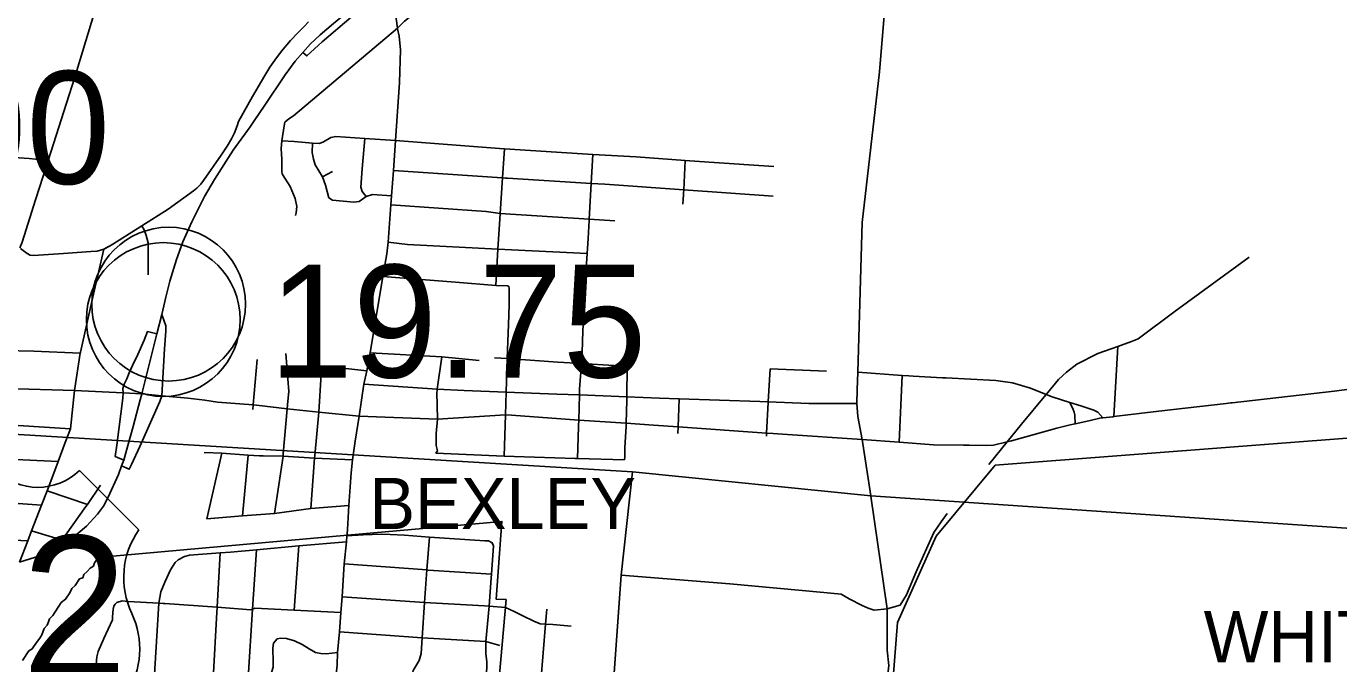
# Model space of a CAD drawing. Extents: x 1659811 to 1934326, y 644115 to 934867.
# Drawn here: x 1844319 to 1857121, y 720893 to 727111 of the extents above; entities that cross this region are included whole.
import ezdxf

# ---------------------------------------------------------------- set-up
doc = ezdxf.new("R2010")
doc.units = 0
for name, color, linetype in [('Default', 7, 'Continuous'), ('GM_X_City_Street', 7, 'Continuous'), ('GM_X_Corporation', 7, 'Continuous'), ('GM_X_Corporation_Text', 7, 'Continuous'), ('GM_X_Interchange_Ramps', 7, 'Continuous'), ('GM_X_Interstate_Route', 7, 'Continuous'), ('GM_X_Township', 7, 'Continuous'), ('GM_X_US_Route', 7, 'Continuous'), ('GM_X_US_Shield', 7, 'Continuous')]:
    doc.layers.add(name, color=color, linetype=linetype)

msp = doc.modelspace()

# ---------------------------------------------------------------- linework, layer by layer
at = {"layer": 'Default'}
for centre in [(1845708, 724400), (1845656, 724250)]:
    msp.add_circle(centre, 750, dxfattribs=at)
at = {"layer": 'GM_X_City_Street'}
for points in [[(1852430, 723736), (1852474, 725195), (1852643, 726665), (1852732, 727764), (1852792, 728437), (1852801, 728542), (1852804, 728578), (1852806, 728606), (1852806, 728618), (1852813, 728720), (1852894, 730003), (1852934, 730682), (1852947, 730811)], [(1847941, 727085), (1847939, 727093), (1847926, 727187), (1847926, 727241), (1847939, 727442), (1847947, 727559), (1847949, 727661), (1847970, 728078), (1847999, 728599)], [(1847939, 727093), (1848008, 727161), (1848069, 727208), (1848235, 727347), (1848256, 727367)], [(1844256, 724948), (1844280, 725005), (1844411, 725418), (1844484, 725649), (1844532, 725800), (1844789, 726603), (1844980, 727225), (1844988, 727250)], [(1845077, 724938), (1845132, 724967), (1845164, 724986), (1845447, 725165), (1845702, 725327), (1845949, 725504), (1845983, 725533), (1846022, 725572), (1846049, 725605), (1846219, 725852), (1846278, 725942), (1846321, 726011), (1846350, 726070), (1846376, 726140), (1846390, 726183), (1846526, 726424), (1846645, 726631), (1846695, 726713), (1846743, 726781), (1846808, 726867), (1846897, 726971), (1846967, 727046), (1847030, 727109), (1847071, 727155)], [(1846843, 726174), (1846879, 726209), (1846925, 726237), (1847939, 727093)], [(1847502, 722880), (1847502, 722880), (1847505, 722905), (1847528, 723063), (1847566, 723308), (1847612, 723620), (1847641, 723751), (1847673, 723925), (1847798, 724669), (1847836, 724891), (1847849, 725004), (1847876, 725370), (1847883, 725456), (1847902, 725703), (1847920, 725997), (1847959, 726562), (1847968, 726882), (1847956, 727015), (1847941, 727085)], [(1846816, 725676), (1846813, 725687), (1846813, 725812), (1846805, 725919), (1846813, 725994), (1846836, 726139), (1846843, 726174)], [(1846813, 725994), (1846932, 725986), (1847112, 725970), (1847181, 725967), (1847220, 725983), (1847291, 726024), (1847340, 726035), (1847621, 726015), (1847920, 725997)], [(1847635, 725451), (1847596, 725498), (1847583, 725541), (1847597, 725720), (1847621, 726015)], [(1847112, 725970), (1847109, 725880), (1847120, 725813), (1847137, 725758), (1847208, 725642), (1847239, 725562), (1847272, 725438), (1847305, 725414), (1847515, 725395), (1847565, 725402), (1847635, 725451), (1847695, 725470), (1847883, 725456)], [(1847920, 725997), (1848979, 725914), (1848984, 725914), (1849846, 725861), (1850268, 725836), (1850745, 725802), (1850981, 725785), (1851612, 725744)], [(1848898, 724583), (1848920, 724938), (1848939, 725228), (1848943, 725284), (1848965, 725632), (1848984, 725914)], [(1844105, 725838), (1844349, 725822), (1844532, 725800)], [(1849809, 725217), (1849810, 725225), (1849810, 725228), (1849830, 725578), (1849846, 725861)], [(1850729, 725469), (1850730, 725482), (1850732, 725515), (1850745, 725802)], [(1846944, 725266), (1846953, 725290), (1846960, 725354), (1846941, 725432), (1846894, 725548), (1846819, 725664), (1846816, 725676)], [(1847208, 725642), (1847307, 725695)], [(1847902, 725703), (1848961, 725632), (1848965, 725632), (1848993, 725630), (1849013, 725629)], [(1849013, 725629), (1849830, 725578), (1849964, 725569), (1850732, 725515), (1851606, 725453)], [(1847876, 725370), (1848804, 725305), (1848943, 725284), (1849810, 725228), (1850060, 725212)], [(1850725, 725376), (1850729, 725469)], [(1845507, 724834), (1845507, 724999), (1845488, 725071), (1845468, 725124), (1845447, 725165)], [(1849781, 724733), (1849782, 724748), (1849791, 724893), (1849799, 725039), (1849809, 725217)], [(1847849, 725004), (1848039, 724983), (1848920, 724938), (1849791, 724893)], [(1844262, 724944), (1844328, 724893), (1844357, 724878), (1844390, 724875), (1844681, 724893), (1844949, 724913), (1845010, 724916), (1845077, 724938)], [(1854284, 723539), (1854388, 723665), (1854466, 723737), (1854567, 723816), (1854772, 723919), (1854966, 723988), (1855101, 724036), (1855164, 724062), (1855524, 724331), (1856249, 724857)], [(1845508, 724687), (1845507, 724834)], [(1849751, 724196), (1849752, 724220), (1849781, 724733)], [(1847798, 724669), (1848506, 724614), (1848898, 724583), (1849013, 724578), (1849023, 724574)], [(1849022, 724201), (1849022, 724202), (1849028, 724395), (1849029, 724512), (1849029, 724555), (1849027, 724568), (1849023, 724574)], [(1848980, 722918), (1848993, 723319), (1849000, 723541), (1849011, 723869), (1849022, 724201)], [(1849706, 723204), (1849706, 723214), (1849708, 723270), (1849715, 723514), (1849717, 723570), (1849734, 723820), (1849741, 723930), (1849747, 724140), (1849751, 724196)], [(1856083, 723438), (1857078, 723550), (1857423, 723598), (1857620, 723633), (1857905, 723706), (1858446, 723856), (1858799, 723953), (1859062, 724010), (1859448, 724071), (1859644, 724084), (1859774, 724086)], [(1843521, 723985), (1843943, 723952), (1844103, 723948), (1844393, 723943), (1844845, 723923)], [(1854928, 723304), (1854966, 723988)], [(1846529, 723372), (1846533, 723418), (1846572, 723859)], [(1846872, 723455), (1846880, 723547), (1846852, 723919)], [(1847673, 723925), (1848374, 723887), (1848737, 723850)], [(1848326, 723555), (1848326, 723570), (1848374, 723887)], [(1848886, 723878), (1849011, 723869), (1849505, 723834), (1849734, 723820), (1850050, 723801), (1850182, 723797)], [(1847095, 722407), (1847131, 722897), (1847134, 722924), (1847173, 723348), (1847197, 723716), (1847165, 723736), (1847224, 723788)], [(1847224, 723788), (1847262, 723793), (1847641, 723751)], [(1850176, 723462), (1850176, 723474), (1850176, 723496), (1850182, 723797)], [(1851556, 723440), (1851557, 723448), (1851574, 723768)], [(1851574, 723768), (1852125, 723747)], [(1852558, 722528), (1852558, 722529), (1852473, 723080), (1852429, 723303), (1852421, 723431), (1852423, 723564), (1852430, 723736)], [(1852430, 723736), (1852863, 723704), (1852929, 723700), (1852970, 723698)], [(1852834, 723054), (1852863, 723704)], [(1852970, 723698), (1853257, 723682), (1853290, 723681)], [(1843247, 723632), (1844122, 723578), (1844790, 723559)], [(1847612, 723620), (1848326, 723570), (1848592, 723557), (1849000, 723541), (1849494, 723522), (1849715, 723514), (1850176, 723496), (1850495, 723484), (1850689, 723478), (1851475, 723452), (1851557, 723448), (1851953, 723431), (1852001, 723431)], [(1853290, 723681), (1853776, 723654), (1853939, 723631), (1854116, 723582), (1854268, 723520), (1854326, 723496), (1854498, 723442), (1854605, 723408), (1854732, 723367), (1854770, 723348), (1854819, 723291)], [(1845643, 723505), (1845895, 723483), (1846061, 723464), (1846184, 723444), (1846533, 723418), (1846564, 723416), (1846865, 723379), (1847173, 723348), (1847566, 723308), (1848330, 723278), (1848993, 723319), (1849052, 723316), (1849708, 723270), (1850172, 723238), (1850437, 723220), (1850678, 723203), (1851541, 723142), (1851603, 723138), (1851697, 723132)], [(1846826, 722933), (1846826, 722940), (1846865, 723379), (1846872, 723455)], [(1848315, 722946), (1848329, 722968), (1848319, 723022), (1848316, 723138), (1848330, 723278), (1848325, 723541), (1848326, 723555)], [(1850154, 722882), (1850159, 722910), (1850157, 722998), (1850171, 723210), (1850172, 723238), (1850176, 723462)], [(1850675, 723140), (1850678, 723203), (1850689, 723478)], [(1853708, 722836), (1853887, 723056), (1854028, 723230), (1854264, 723515), (1854268, 723520), (1854284, 723539)], [(1854498, 723442), (1854532, 723372), (1854541, 723346), (1854546, 723316), (1854551, 723234)], [(1851539, 723113), (1851541, 723142), (1851556, 723440), (1851556, 723440)], [(1852001, 723431), (1852421, 723431)], [(1853515, 723025), (1853685, 723023), (1853753, 723024), (1853887, 723056), (1853929, 723066), (1854372, 723191), (1854502, 723223), (1854551, 723234), (1854685, 723263), (1854803, 723290), (1854819, 723291), (1854916, 723302), (1854928, 723304), (1855365, 723357), (1856022, 723431), (1856069, 723436), (1856083, 723438)], [(1842992, 723304), (1843272, 723283), (1843587, 723260), (1844061, 723229), (1844141, 723224), (1844750, 723185)], [(1849696, 722896), (1849706, 723204)], [(1851697, 723132), (1852473, 723080), (1852834, 723054), (1853168, 723029), (1853460, 723026), (1853515, 723025)], [(1842742, 722997), (1842789, 722979), (1843260, 722949), (1843754, 722915), (1843931, 722903), (1844017, 722899), (1844287, 722883), (1844630, 722866)], [(1846054, 722954), (1846226, 722948), (1846483, 722926), (1846594, 722919), (1846629, 722919)], [(1846080, 722307), (1846226, 722948)], [(1846739, 722358), (1846825, 722917), (1846826, 722933)], [(1848315, 722946), (1848980, 722918), (1849078, 722914), (1849674, 722896)], [(1846430, 722334), (1846483, 722926)], [(1846629, 722919), (1846825, 722917), (1847131, 722897), (1847502, 722880)], [(1847452, 722201), (1847467, 722436), (1847490, 722755), (1847502, 722880)], [(1849674, 722896), (1849682, 722896), (1849696, 722896), (1850154, 722882)], [(1842510, 722740), (1842527, 722727), (1842611, 722662), (1842689, 722608), (1843034, 722526), (1843184, 722518), (1843612, 722495), (1843649, 722493), (1843963, 722476), (1844469, 722440)], [(1844523, 722580), (1844915, 722447)], [(1844681, 722118), (1844702, 722148), (1844900, 722425), (1844915, 722447), (1845042, 722635)], [(1846080, 722307), (1846430, 722334), (1846739, 722358), (1847095, 722407), (1847467, 722436)], [(1852692, 720534), (1852732, 720874), (1852718, 721026), (1852717, 721427), (1852558, 722528)], [(1852717, 721427), (1852843, 721465), (1852904, 721564), (1852998, 721790), (1853173, 722172), (1853242, 722278), (1853303, 722358)], [(1843044, 722165), (1843282, 722152), (1843591, 722133), (1843921, 722112), (1844334, 722093)], [(1844371, 722188), (1844574, 722127), (1844617, 722116), (1844681, 722118)], [(1847136, 717748), (1847138, 717780), (1847221, 719001), (1847231, 719179), (1847238, 719273), (1847303, 720218), (1847336, 720734), (1847351, 720879), (1847356, 721002), (1847375, 721204), (1847386, 721394), (1847399, 721545), (1847420, 721866), (1847442, 722083), (1847446, 722139), (1847451, 722196), (1847452, 722201)], [(1845863, 721939), (1845911, 721951), (1846211, 721973), (1846310, 721980), (1846564, 722004), (1846977, 722043), (1847442, 722083)], [(1846932, 721415), (1846977, 722043)], [(1847446, 722139), (1847607, 722150), (1847783, 722155), (1847869, 722153), (1848010, 722147), (1848254, 722126), (1848791, 722092), (1848827, 722091), (1848864, 722072), (1848878, 722043)], [(1848085, 720793), (1848094, 720826), (1848123, 720875), (1848152, 720925), (1848170, 720994), (1848181, 721145), (1848204, 721491), (1848225, 721808), (1848254, 722126)], [(1848854, 721731), (1848856, 721765), (1848878, 722043)], [(1845374, 717543), (1845413, 718196), (1845441, 718681), (1845461, 719004), (1845470, 719165), (1845510, 719801), (1845514, 719870), (1845541, 720311), (1845574, 720842), (1845612, 721484), (1845633, 721594), (1845670, 721688), (1845727, 721808), (1845773, 721879), (1845802, 721906), (1845863, 721939)], [(1845953, 717827), (1845978, 718154), (1846015, 718631), (1846035, 718969), (1846058, 719366), (1846080, 719750), (1846115, 720271), (1846176, 721336), (1846182, 721443), (1846211, 721973)], [(1846452, 720248), (1846485, 720756), (1846527, 721426), (1846564, 722004)], [(1847420, 721866), (1848225, 721808), (1848241, 721806)], [(1848241, 721806), (1848856, 721765)], [(1848812, 720742), (1848811, 720744), (1848809, 720753), (1848807, 720759), (1848811, 720910), (1848803, 720991), (1848803, 721108), (1848835, 721453), (1848854, 721731)], [(1850016, 720267), (1850052, 720757), (1850121, 721758)], [(1850121, 721758), (1851183, 721671), (1852098, 721588), (1852268, 721570), (1852345, 721527), (1852473, 721462), (1852532, 721436), (1852590, 721416), (1852717, 721427)], [(1847399, 721545), (1848204, 721491), (1848789, 721456)], [(1844955, 720352), (1844965, 720464), (1845009, 720961), (1845020, 721012), (1845076, 721139), (1845161, 721321), (1845162, 721351), (1845166, 721425), (1845175, 721453), (1845185, 721475), (1845202, 721490), (1845256, 721507)], [(1845256, 721507), (1845312, 721499), (1845612, 721484), (1845656, 721481), (1845666, 721481), (1845672, 721480)], [(1845672, 721480), (1846182, 721443), (1846511, 721419), (1846527, 721426), (1846549, 721434), (1846932, 721415), (1847386, 721394)], [(1848789, 721456), (1848835, 721453), (1848994, 721442)], [(1848994, 721442), (1849077, 721403), (1849162, 721360), (1849271, 721307), (1849332, 721283), (1849384, 721279), (1849456, 721274), (1849634, 721259)], [(1849307, 720321), (1849339, 720719), (1849384, 721279), (1849396, 721424)], [(1846685, 720744), (1846713, 720816), (1846729, 720860), (1846728, 720908), (1846724, 721046), (1846731, 721092), (1846765, 721135), (1846803, 721142), (1846857, 721139), (1846936, 721115), (1847009, 721080), (1847078, 721038), (1847139, 721003), (1847193, 720991), (1847243, 720990), (1847356, 721002)], [(1847375, 721204), (1848181, 721145), (1848803, 721108), (1848939, 721072)]]:
    msp.add_lwpolyline(points, dxfattribs=at)
at = {"layer": 'GM_X_Corporation'}
for points in [[(1864915, 723684), (1853770, 722829), (1853193, 722137), (1852817, 721295), (1852704, 719841), (1855309, 719646), (1854937, 714267), (1854865, 713813), (1854855, 713472), (1854981, 713123), (1855053, 712757), (1854973, 711528), (1864435, 710746)], [(1848895, 720350), (1849000, 721518), (1848903, 721522), (1848959, 722281), (1847451, 722146), (1845017, 721929), (1845007, 721909), (1844986, 721877), (1844975, 721846), (1844944, 721825), (1844912, 721793), (1844881, 721762), (1844870, 721731), (1844839, 721720), (1844797, 721657), (1844765, 721626), (1844744, 721584), (1844703, 721521), (1844661, 721489), (1844577, 721363), (1844545, 721332), (1844535, 721300), (1844524, 721269), (1844493, 721237), (1844472, 721175), (1844451, 721143), (1844419, 721101), (1844377, 721038), (1844346, 721017), (1844283, 720923)]]:
    msp.add_lwpolyline(points, dxfattribs=at)
at = {"layer": 'GM_X_Interchange_Ramps'}
for points in [[(1847017, 726856), (1847056, 726822), (1847206, 726960), (1847487, 727199), (1847947, 727559), (1848189, 727765), (1848337, 727889), (1848446, 727968), (1848537, 728032), (1848783, 728180), (1849633, 728657), (1849730, 728707), (1849824, 728748), (1849817, 728783)], [(1845594, 724112), (1845503, 724132), (1845469, 724048), (1845407, 723908), (1845356, 723803), (1845322, 723731), (1845299, 723673), (1845275, 723621), (1845262, 723576), (1845263, 723535)], [(1845263, 723535), (1845261, 723484), (1845202, 723025), (1845187, 722913), (1845271, 722878)], [(1845247, 722822), (1845324, 722789), (1845346, 722837), (1845427, 723013), (1845480, 723129), (1845622, 723451), (1845643, 723505)]]:
    msp.add_lwpolyline(points, dxfattribs=at)
at = {"layer": 'GM_X_Interstate_Route'}
for points in [[(1846550, 726198), (1846640, 726331), (1846846, 726638), (1846941, 726770), (1847017, 726856), (1847093, 726939), (1847187, 727026), (1847315, 727137), (1847572, 727350), (1847949, 727661)], [(1845642, 724298), (1845680, 724467), (1845719, 724625), (1845784, 724837), (1845846, 725009), (1845934, 725203), (1846058, 725449), (1846155, 725616), (1846337, 725903), (1846502, 726129), (1846550, 726198)], [(1845429, 723467), (1845445, 723525), (1845594, 724112), (1845642, 724298)], [(1844253, 721884), (1844460, 721950), (1844593, 722011), (1844703, 722070), (1844764, 722113), (1844907, 722235), (1845015, 722350), (1845072, 722430), (1845119, 722516), (1845218, 722738), (1845247, 722822), (1845271, 722878), (1845310, 723020), (1845361, 723206), (1845429, 723467)]]:
    msp.add_lwpolyline(points, dxfattribs=at)
at = {"layer": 'GM_X_Township'}
msp.add_line((1840044, 723383), (1850232, 722763), dxfattribs=at)
msp.add_lwpolyline([(1850052, 720757), (1850121, 721758), (1850232, 722763), (1852558, 722529), (1860402, 721998)], dxfattribs=at)
at = {"layer": 'GM_X_US_Route'}
for points in [[(1845121, 724961), (1845132, 724967), (1845164, 724986), (1845447, 725165), (1845702, 725327), (1845949, 725504)], [(1844253, 721884), (1844334, 722093), (1844371, 722188), (1844469, 722440), (1844523, 722580), (1844529, 722596), (1844630, 722866), (1844700, 723051), (1844750, 723185), (1844790, 723559), (1844845, 723923), (1844847, 723933), (1844964, 724456), (1845077, 724938), (1845121, 724961)], [(1845643, 723505), (1845669, 723965), (1845682, 724135), (1845680, 724189), (1845642, 724298)], [(1844790, 723559), (1845263, 723535), (1845445, 723525), (1845643, 723505)]]:
    msp.add_lwpolyline(points, dxfattribs=at)
at = {"layer": 'GM_X_US_Shield'}
msp.add_line((1845417, 722198), (1844837, 722778), dxfattribs=at)
for centre, radius, start, end in [((1844431, 723193), 580, 225.573, 314.427), ((1846082, 721733), 812, 144.9991, 205.4529), ((1844614, 721038), 812, 269.3617, 25.1681)]:
    msp.add_arc(centre, radius, start, end, dxfattribs=at)

# ---------------------------------------------------------------- texts
at = {"layer": 'Default'}
for s, p in [('8.00', (1842275, 725573)), ('19.75', (1846688, 723684))]:
    msp.add_text(s, height=1100, dxfattribs=at).set_placement(p)
at = {"layer": 'GM_X_Corporation_Text'}
for s, p in [('BEXLEY', (1847666, 722206)), ('WHITEHALL', (1855804, 720906))]:
    msp.add_text(s, height=500, rotation=0, dxfattribs=at).set_placement(p)
at = {"layer": 'GM_X_US_Shield'}
msp.add_text('62', height=1392.2, dxfattribs=at).set_placement((1843237, 720748))

doc.saveas('drawing.dxf')
